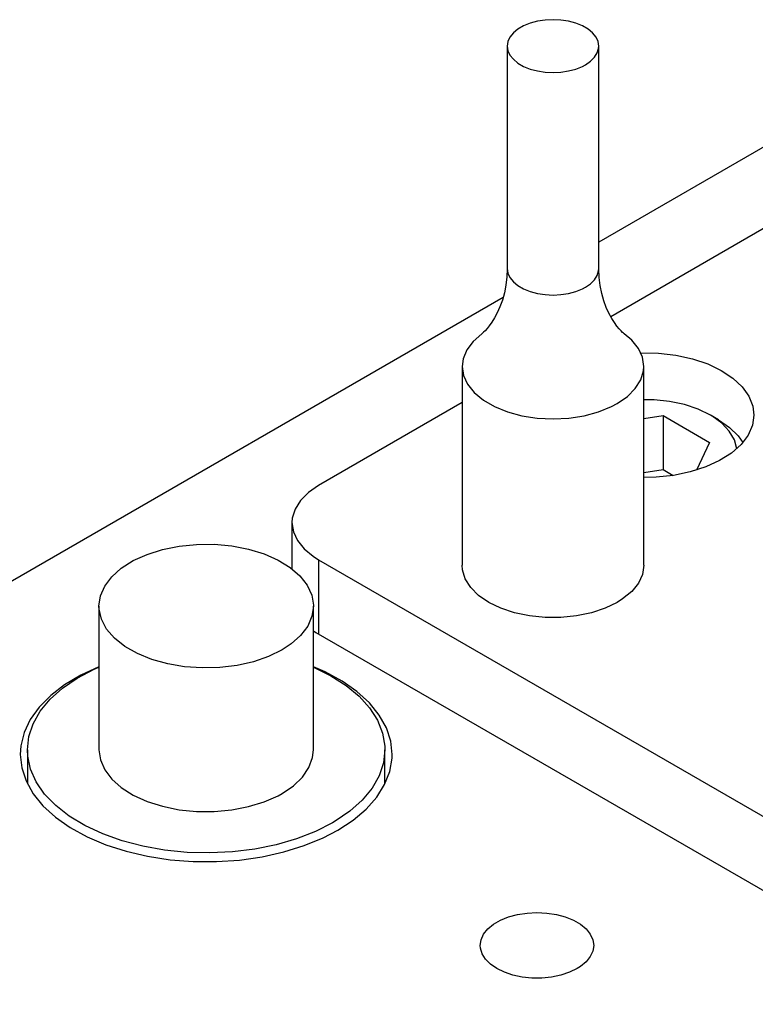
# Model space of a CAD drawing. Header units: inches. Extents: x 3 to 351, y 4 to 271.
# Tile 311 of 530: x 122.28 to 124.3, y 260.95 to 263.66. Entities that reach past the tile are written whole.
import ezdxf

# ---------------------------------------------------------------- set-up
doc = ezdxf.new("R2010")
doc.units = ezdxf.units.IN
doc.header["$LTSCALE"] = 0.5
doc.header["$MEASUREMENT"] = 0
doc.layers.add('DSS', color=7, linetype='Continuous')

msp = doc.modelspace()

# ---------------------------------------------------------------- linework, layer by layer
at = {"layer": 'DSS', "color": 9, "linetype": 'Continuous'}
for p, q in [((123.7243, 263.6565), (123.7031, 263.6532)), ((123.7462, 263.6576), (123.7243, 263.6565)), ((123.768, 263.6565), (123.7462, 263.6576)), ((123.7892, 263.6532), (123.768, 263.6565)), ((123.6496, 263.6316), (123.637, 263.6212)), ((123.6652, 263.6406), (123.6496, 263.6316)), ((123.6832, 263.6478), (123.6652, 263.6406)), ((123.7031, 263.6532), (123.6832, 263.6478)), ((123.8092, 263.6478), (123.7892, 263.6532)), ((123.8271, 263.6406), (123.8092, 263.6478)), ((123.8427, 263.6316), (123.8271, 263.6406)), ((123.8553, 263.6212), (123.8427, 263.6316)), ((123.6278, 263.6097), (123.6221, 263.5975)), ((123.637, 263.6212), (123.6278, 263.6097)), ((123.8646, 263.6097), (123.8553, 263.6212)), ((123.8702, 263.5975), (123.8646, 263.6097)), ((123.6221, 263.5975), (123.6202, 263.5848)), ((123.6202, 263.5848), (123.6202, 262.9725)), ((123.6202, 263.5848), (123.6221, 263.5722)), ((123.8679, 263.566), (123.8717, 263.5785)), ((123.8722, 263.5848), (123.8702, 263.5975)), ((123.8717, 263.5785), (123.8722, 263.5848)), ((123.8722, 262.9725), (123.8722, 263.5848)), ((123.6221, 263.5722), (123.6278, 263.56)), ((123.6278, 263.56), (123.637, 263.5485)), ((123.637, 263.5485), (123.6496, 263.5381)), ((123.8494, 263.5431), (123.8604, 263.5541)), ((123.8604, 263.5541), (123.8679, 263.566)), ((123.6496, 263.5381), (123.6652, 263.5291)), ((123.6652, 263.5291), (123.6832, 263.5218)), ((123.6832, 263.5218), (123.7031, 263.5165)), ((123.7892, 263.5165), (123.8092, 263.5218)), ((123.8092, 263.5218), (123.8271, 263.5291)), ((123.8271, 263.5291), (123.8353, 263.5334)), ((123.8353, 263.5334), (123.8494, 263.5431)), ((123.7031, 263.5165), (123.7243, 263.5132)), ((123.7243, 263.5132), (123.7462, 263.5121)), ((123.7462, 263.5121), (123.768, 263.5132)), ((123.768, 263.5132), (123.7892, 263.5165)), ((123.6202, 262.9723), (123.6192, 262.9495)), ((123.6202, 262.9725), (123.6202, 262.9723)), ((123.8722, 262.9711), (123.8722, 262.9725)), ((123.8732, 262.9482), (123.8722, 262.9711)), ((123.6166, 262.9272), (123.6124, 262.9058)), ((123.6192, 262.9495), (123.6166, 262.9272)), ((123.8759, 262.9258), (123.8732, 262.9482)), ((123.8803, 262.9043), (123.8759, 262.9258)), ((123.6124, 262.9058), (123.6068, 262.8858)), ((123.886, 262.8842), (123.8803, 262.9043)), ((123.6068, 262.8858), (123.6002, 262.8675)), ((123.8928, 262.8659), (123.886, 262.8842)), ((123.5929, 262.8511), (123.5854, 262.8369)), ((123.6002, 262.8675), (123.5929, 262.8511)), ((123.9001, 262.8496), (123.8928, 262.8659)), ((123.9077, 262.8356), (123.9001, 262.8496)), ((123.5709, 262.815), (123.5646, 262.8072)), ((123.5779, 262.8248), (123.5709, 262.815)), ((123.5854, 262.8369), (123.5779, 262.8248)), ((123.9151, 262.8238), (123.9077, 262.8356)), ((123.9221, 262.8142), (123.9151, 262.8238)), ((123.55, 262.7929), (123.5261, 262.7719)), ((123.5503, 262.7931), (123.55, 262.7928)), ((123.552, 262.7944), (123.5503, 262.7931)), ((123.555, 262.7971), (123.552, 262.7944)), ((123.5592, 262.8013), (123.555, 262.7971)), ((123.5646, 262.8072), (123.5592, 262.8013)), ((123.9283, 262.8066), (123.9221, 262.8142)), ((123.9335, 262.8008), (123.9283, 262.8066)), ((123.9375, 262.7969), (123.9335, 262.8008)), ((123.9403, 262.7945), (123.9375, 262.7969)), ((123.9419, 262.7932), (123.9403, 262.7945)), ((123.9423, 262.7928), (123.9419, 262.7932)), ((123.9627, 262.7755), (123.9423, 262.7929)), ((123.5261, 262.7719), (123.5088, 262.7488)), ((123.9811, 262.7527), (123.9627, 262.7755)), ((123.5088, 262.7488), (123.4988, 262.7243)), ((123.9924, 262.7284), (123.9811, 262.7527)), ((123.4988, 262.7243), (123.4962, 262.7034)), ((123.9962, 262.7034), (123.9924, 262.7284)), ((123.4962, 262.7034), (123.4962, 262.156)), ((123.4962, 262.7034), (123.5, 262.6783)), ((123.9876, 262.666), (123.9952, 262.6908)), ((123.9952, 262.6908), (123.9962, 262.7034)), ((123.9962, 262.156), (123.9962, 262.7034)), ((123.5, 262.6783), (123.5112, 262.654)), ((123.5112, 262.654), (123.5296, 262.6312)), ((123.9727, 262.6424), (123.9876, 262.666)), ((123.5296, 262.6312), (123.5546, 262.6106)), ((123.9509, 262.6206), (123.9727, 262.6424)), ((123.5546, 262.6106), (123.5855, 262.5928)), ((123.9069, 262.5928), (123.9229, 262.6013)), ((123.9229, 262.6013), (123.9509, 262.6206)), ((123.5855, 262.5928), (123.6212, 262.5784)), ((123.6212, 262.5784), (123.6607, 262.5677)), ((123.8317, 262.5677), (123.8712, 262.5784)), ((123.8712, 262.5784), (123.9069, 262.5928)), ((123.6607, 262.5677), (123.7027, 262.5612)), ((123.7027, 262.5612), (123.7462, 262.559)), ((123.7462, 262.559), (123.7896, 262.5612)), ((123.7896, 262.5612), (123.8317, 262.5677))]:
    msp.add_line(p, q, dxfattribs=at)
at = {"layer": 'DSS', "color": 132, "linetype": 'Continuous'}
for p, q in [((124.5811, 263.4545), (123.8722, 263.0452)), ((124.3384, 263.0898), (123.9054, 262.8399)), ((123.6089, 262.8932), (120.239, 260.9476)), ((123.9877, 262.7405), (124.0364, 262.7396)), ((124.0364, 262.7396), (124.0842, 262.7341)), ((124.0842, 262.7341), (124.1297, 262.7242)), ((124.1297, 262.7242), (124.1719, 262.7101)), ((124.1719, 262.7101), (124.2094, 262.6922)), ((124.2094, 262.6922), (124.2414, 262.671)), ((124.2414, 262.671), (124.267, 262.6471)), ((124.267, 262.6471), (124.2855, 262.6211)), ((123.4962, 262.6036), (123.1009, 262.3754)), ((124.0243, 262.611), (123.9962, 262.6115)), ((124.0672, 262.6067), (124.0243, 262.611)), ((124.1081, 262.5981), (124.0672, 262.6067)), ((124.1459, 262.5855), (124.1081, 262.5981)), ((124.2855, 262.6211), (124.2963, 262.5937)), ((124.1793, 262.5693), (124.1459, 262.5855)), ((124.2963, 262.5937), (124.2994, 262.5693)), ((123.9962, 262.5597), (124.0492, 262.5679)), ((124.0492, 262.5679), (124.1768, 262.4942)), ((124.0492, 262.5679), (124.0492, 262.4193)), ((124.2014, 262.5565), (124.1793, 262.5693)), ((124.1834, 262.5669), (124.1793, 262.5693)), ((124.2106, 262.5472), (124.1834, 262.5669)), ((124.2014, 262.5565), (124.2319, 262.5356)), ((124.2315, 262.5251), (124.2106, 262.5472)), ((124.2994, 262.5693), (124.2954, 262.5413)), ((124.2454, 262.5013), (124.2315, 262.5251)), ((124.2319, 262.5356), (124.256, 262.5121)), ((124.2954, 262.5413), (124.2835, 262.514)), ((124.1768, 262.4942), (124.1413, 262.4178)), ((124.252, 262.4764), (124.2454, 262.5013)), ((124.256, 262.5121), (124.2689, 262.4937)), ((124.2835, 262.514), (124.2641, 262.4883)), ((124.2376, 262.4647), (124.2048, 262.4439)), ((124.2641, 262.4883), (124.2376, 262.4647)), ((124.2048, 262.4439), (124.1666, 262.4265)), ((123.9962, 262.4111), (124.0492, 262.4193)), ((124.0492, 262.4193), (124.0767, 262.4034)), ((124.1239, 262.4129), (124.078, 262.4035)), ((124.1666, 262.4265), (124.1239, 262.4129)), ((124.03, 262.3987), (123.9962, 262.3979)), ((124.078, 262.4035), (124.03, 262.3987)), ((123.0729, 262.3561), (123.0511, 262.3343)), ((123.1009, 262.3754), (123.0729, 262.3561)), ((123.0511, 262.3343), (123.0362, 262.3107)), ((123.0362, 262.3107), (123.0286, 262.2859)), ((123.0286, 262.2859), (123.0277, 262.2733)), ((123.0277, 262.2733), (123.0277, 262.146)), ((123.0277, 262.2733), (123.0315, 262.2483)), ((123.0315, 262.2483), (123.0428, 262.224)), ((123.0428, 262.224), (123.0612, 262.2012)), ((123.0612, 262.2012), (123.0862, 262.1806)), ((123.0862, 262.1806), (123.1009, 262.1713)), ((123.1009, 262.1713), (124.4267, 261.4058)), ((123.4971, 262.1434), (123.4962, 262.156)), ((123.5047, 262.1186), (123.4971, 262.1434)), ((123.9962, 262.156), (123.9924, 262.1309)), ((123.5196, 262.095), (123.5047, 262.1186)), ((123.9924, 262.1309), (123.9811, 262.1066)), ((123.5414, 262.0732), (123.5196, 262.095)), ((123.9627, 262.0838), (123.9377, 262.0632)), ((123.9811, 262.1066), (123.9627, 262.0838)), ((123.5694, 262.0539), (123.5414, 262.0732)), ((123.9377, 262.0632), (123.9229, 262.0539)), ((123.6028, 262.0377), (123.5694, 262.0539)), ((123.6405, 262.0251), (123.6028, 262.0377)), ((123.8895, 262.0377), (123.8518, 262.0251)), ((123.9229, 262.0539), (123.8895, 262.0377)), ((123.6815, 262.0165), (123.6405, 262.0251)), ((123.7244, 262.0122), (123.6815, 262.0165)), ((123.7679, 262.0122), (123.7244, 262.0122)), ((123.8109, 262.0165), (123.7679, 262.0122)), ((123.8518, 262.0251), (123.8109, 262.0165)), ((123.0868, 261.9755), (123.0938, 261.9712)), ((123.0938, 261.9712), (124.4338, 261.1976)), ((122.4963, 261.8768), (122.4465, 261.8537)), ((123.1195, 261.8623), (123.0868, 261.8768)), ((122.4465, 261.8537), (122.402, 261.8271)), ((123.166, 261.8369), (123.1195, 261.8623)), ((122.402, 261.8271), (122.3636, 261.7976)), ((123.2066, 261.8084), (123.166, 261.8369)), ((122.3636, 261.7976), (122.332, 261.7655)), ((123.2407, 261.7772), (123.2066, 261.8084)), ((122.332, 261.7655), (122.3075, 261.7314)), ((123.2678, 261.7437), (123.2407, 261.7772)), ((122.3075, 261.7314), (122.2905, 261.6958)), ((123.2875, 261.7086), (123.2678, 261.7437)), ((123.2994, 261.6723), (123.2875, 261.7086)), ((122.2905, 261.6958), (122.2814, 261.6592)), ((122.2814, 261.6592), (122.2798, 261.6354)), ((123.3034, 261.6354), (123.2994, 261.6723)), ((122.2798, 261.6354), (122.2837, 261.5986)), ((123.2968, 261.5883), (123.3031, 261.6251)), ((123.3031, 261.6251), (123.3034, 261.6354)), ((122.2837, 261.5986), (122.2957, 261.5623)), ((123.2827, 261.5523), (123.2968, 261.5883)), ((122.2957, 261.5623), (122.3153, 261.5272)), ((123.2609, 261.5176), (123.2827, 261.5523)), ((122.3153, 261.5272), (122.3424, 261.4937)), ((123.2318, 261.4847), (123.2609, 261.5176)), ((122.3424, 261.4937), (122.3766, 261.4625)), ((122.3766, 261.4625), (122.4172, 261.434)), ((123.1958, 261.4542), (123.2318, 261.4847)), ((122.4172, 261.434), (122.4636, 261.4086)), ((123.1535, 261.4265), (123.1958, 261.4542)), ((122.4636, 261.4086), (122.5152, 261.3867)), ((123.0612, 261.3843), (123.1134, 261.4057)), ((123.1134, 261.4057), (123.1535, 261.4265)), ((122.5152, 261.3867), (122.5711, 261.3688)), ((123.0049, 261.3668), (123.0612, 261.3843)), ((122.5711, 261.3688), (122.6304, 261.355)), ((122.6304, 261.355), (122.6922, 261.3456)), ((122.8831, 261.3447), (122.9452, 261.3536)), ((122.9452, 261.3536), (123.0049, 261.3668)), ((122.6922, 261.3456), (122.7556, 261.3407)), ((122.7556, 261.3407), (122.8196, 261.3404)), ((122.8196, 261.3404), (122.8831, 261.3447)), ((123.6238, 261.188), (123.6485, 261.1946)), ((123.6485, 261.1946), (123.6748, 261.1987)), ((123.6748, 261.1987), (123.702, 261.2)), ((123.702, 261.2), (123.7291, 261.1987)), ((123.7291, 261.1987), (123.7554, 261.1946)), ((123.7554, 261.1946), (123.7801, 261.188)), ((123.5666, 261.1549), (123.5823, 261.1678)), ((123.5823, 261.1678), (123.6015, 261.1789)), ((123.6015, 261.1789), (123.6238, 261.188)), ((123.7801, 261.188), (123.8024, 261.1789)), ((123.8024, 261.1789), (123.8217, 261.1678)), ((123.8217, 261.1678), (123.8373, 261.1549)), ((123.5481, 261.1255), (123.5551, 261.1407)), ((123.5551, 261.1407), (123.5666, 261.1549)), ((123.8373, 261.1549), (123.8488, 261.1407)), ((123.8488, 261.1407), (123.8558, 261.1255)), ((123.5457, 261.1098), (123.5481, 261.1255)), ((123.5463, 261.102), (123.5457, 261.1098)), ((123.8558, 261.1255), (123.8582, 261.1098)), ((123.8582, 261.1098), (123.8558, 261.0942)), ((123.551, 261.0865), (123.5463, 261.102)), ((123.5604, 261.0717), (123.551, 261.0865)), ((123.8558, 261.0942), (123.8488, 261.079)), ((123.574, 261.0581), (123.5604, 261.0717)), ((123.5915, 261.046), (123.574, 261.0581)), ((123.8373, 261.0647), (123.8217, 261.0518)), ((123.8488, 261.079), (123.8373, 261.0647)), ((123.6123, 261.0359), (123.5915, 261.046)), ((123.6359, 261.0281), (123.6123, 261.0359)), ((123.6615, 261.0227), (123.6359, 261.0281)), ((123.768, 261.0281), (123.7424, 261.0227)), ((123.7916, 261.0359), (123.768, 261.0281)), ((123.8124, 261.046), (123.7916, 261.0359)), ((123.8217, 261.0518), (123.8124, 261.046)), ((123.6883, 261.02), (123.6615, 261.0227)), ((123.7156, 261.02), (123.6883, 261.02)), ((123.7424, 261.0227), (123.7156, 261.02))]:
    msp.add_line(p, q, dxfattribs=at)
at = {"layer": 'DSS', "color": 96, "linetype": 'Continuous'}
for p, q in [((123.6202, 262.9725), (123.6221, 262.9598)), ((123.6221, 262.9598), (123.6278, 262.9476)), ((123.8604, 262.9417), (123.8679, 262.9536)), ((123.8679, 262.9536), (123.8717, 262.9661)), ((123.8717, 262.9661), (123.8722, 262.9725)), ((123.6278, 262.9476), (123.637, 262.9361)), ((123.637, 262.9361), (123.6496, 262.9257)), ((123.6496, 262.9257), (123.6652, 262.9167)), ((123.8353, 262.921), (123.8494, 262.9307)), ((123.8494, 262.9307), (123.8604, 262.9417)), ((123.6652, 262.9167), (123.6832, 262.9095)), ((123.6832, 262.9095), (123.7031, 262.9041)), ((123.7031, 262.9041), (123.7243, 262.9008)), ((123.7243, 262.9008), (123.7462, 262.8997)), ((123.7462, 262.8997), (123.768, 262.9008)), ((123.768, 262.9008), (123.7892, 262.9041)), ((123.7892, 262.9041), (123.8092, 262.9095)), ((123.8092, 262.9095), (123.8271, 262.9167)), ((123.8271, 262.9167), (123.8353, 262.921)), ((122.629, 262.186), (122.6716, 262.1995)), ((122.6716, 262.1995), (122.7175, 262.2087)), ((122.7175, 262.2087), (122.7653, 262.2135)), ((122.7653, 262.2135), (122.8139, 262.2137)), ((122.8139, 262.2137), (122.8618, 262.2093)), ((122.8618, 262.2093), (122.9079, 262.2004)), ((122.9079, 262.2004), (122.9508, 262.1873)), ((122.558, 262.148), (122.5908, 262.1687)), ((122.5908, 262.1687), (122.629, 262.186)), ((122.9508, 262.1873), (122.9894, 262.1702)), ((122.9894, 262.1702), (123.0227, 262.1498)), ((123.1009, 262.1713), (123.1009, 261.9671)), ((122.5316, 262.1245), (122.558, 262.148)), ((123.0227, 262.1498), (123.0497, 262.1265)), ((122.5122, 262.0988), (122.5316, 262.1245)), ((123.0497, 262.1265), (123.0697, 262.101)), ((122.5003, 262.0716), (122.5122, 262.0988)), ((123.0697, 262.101), (123.0822, 262.0739)), ((122.4963, 262.0437), (122.5003, 262.0716)), ((123.0822, 262.0739), (123.0868, 262.046)), ((122.4963, 262.0437), (122.4963, 261.6483)), ((122.4967, 262.035), (122.4963, 262.0437)), ((122.5031, 262.0072), (122.4967, 262.035)), ((123.0868, 262.0437), (123.0828, 262.0158)), ((123.0868, 262.046), (123.0868, 262.0437)), ((123.0868, 261.6483), (123.0868, 262.0437)), ((122.5174, 261.9804), (122.5031, 262.0072)), ((123.0828, 262.0158), (123.071, 261.9886)), ((122.5391, 261.9553), (122.5174, 261.9804)), ((123.071, 261.9886), (123.0515, 261.9629)), ((122.5676, 261.9326), (122.5391, 261.9553)), ((123.0515, 261.9629), (123.0251, 261.9394)), ((122.6021, 261.9129), (122.5676, 261.9326)), ((123.0004, 261.9232), (122.9633, 261.905)), ((123.0251, 261.9394), (123.0004, 261.9232)), ((122.6418, 261.8968), (122.6021, 261.9129)), ((122.6856, 261.8846), (122.6418, 261.8968)), ((122.9633, 261.905), (122.9216, 261.8906)), ((122.4366, 261.8451), (122.4828, 261.8696)), ((122.4828, 261.8696), (122.4963, 261.8756)), ((122.7322, 261.8767), (122.6856, 261.8846)), ((122.7804, 261.8733), (122.7322, 261.8767)), ((122.8289, 261.8746), (122.7804, 261.8733)), ((122.8764, 261.8804), (122.8289, 261.8746)), ((122.9216, 261.8906), (122.8764, 261.8804)), ((123.0868, 261.8756), (123.1345, 261.8521)), ((122.3961, 261.8174), (122.4366, 261.8451)), ((123.1345, 261.8521), (123.1766, 261.8252)), ((122.3621, 261.787), (122.3961, 261.8174)), ((123.1766, 261.8252), (123.2125, 261.7955)), ((122.335, 261.7544), (122.3621, 261.787)), ((123.2125, 261.7955), (123.2415, 261.7634)), ((123.2415, 261.7634), (123.2632, 261.7295)), ((122.3154, 261.72), (122.335, 261.7544)), ((122.3034, 261.6844), (122.3154, 261.72)), ((123.2632, 261.7295), (123.2772, 261.6942)), ((122.2994, 261.6483), (122.3034, 261.6844)), ((123.2772, 261.6942), (123.2834, 261.6581)), ((123.2834, 261.6581), (123.2837, 261.6483)), ((122.2994, 261.6483), (122.2994, 261.5543)), ((122.3003, 261.631), (122.2994, 261.6483)), ((122.3081, 261.5951), (122.3003, 261.631)), ((122.4963, 261.6483), (122.5003, 261.6204)), ((123.0744, 261.5993), (123.0845, 261.6267)), ((123.0845, 261.6267), (123.0868, 261.6483)), ((123.2837, 261.6483), (123.2797, 261.6122)), ((123.2837, 261.5543), (123.2837, 261.6483)), ((122.3238, 261.56), (122.3081, 261.5951)), ((122.5003, 261.6204), (122.5122, 261.5932)), ((123.0567, 261.5732), (123.0744, 261.5993)), ((123.2797, 261.6122), (123.2678, 261.5766)), ((122.5122, 261.5932), (122.5316, 261.5675)), ((123.0318, 261.5491), (123.0567, 261.5732)), ((123.2678, 261.5766), (123.2481, 261.5422)), ((122.347, 261.5264), (122.3238, 261.56)), ((122.5316, 261.5675), (122.558, 261.544)), ((122.558, 261.544), (122.5908, 261.5233)), ((123.0004, 261.5278), (123.0318, 261.5491)), ((123.2481, 261.5422), (123.221, 261.5096)), ((122.3775, 261.4948), (122.347, 261.5264)), ((122.5908, 261.5233), (122.629, 261.506)), ((122.9508, 261.5047), (122.9894, 261.5218)), ((122.9894, 261.5218), (123.0004, 261.5278)), ((122.4147, 261.4656), (122.3775, 261.4948)), ((122.629, 261.506), (122.6716, 261.4925)), ((122.6716, 261.4925), (122.7175, 261.4833)), ((122.8618, 261.4827), (122.9079, 261.4916)), ((122.9079, 261.4916), (122.9508, 261.5047)), ((123.221, 261.5096), (123.187, 261.4792)), ((122.458, 261.4394), (122.4147, 261.4656)), ((122.7175, 261.4833), (122.7653, 261.4785)), ((122.7653, 261.4785), (122.8139, 261.4783)), ((122.8139, 261.4783), (122.8618, 261.4827)), ((123.187, 261.4792), (123.1465, 261.4515)), ((122.5067, 261.4166), (122.458, 261.4394)), ((123.1395, 261.4474), (123.0925, 261.4235)), ((123.1465, 261.4515), (123.1395, 261.4474)), ((122.56, 261.3976), (122.5067, 261.4166)), ((123.0925, 261.4235), (123.0405, 261.4032)), ((122.6171, 261.3826), (122.56, 261.3976)), ((122.6771, 261.372), (122.6171, 261.3826)), ((122.9845, 261.3869), (122.9253, 261.3749)), ((123.0405, 261.4032), (122.9845, 261.3869)), ((122.7389, 261.3658), (122.6771, 261.372)), ((122.8015, 261.3642), (122.7389, 261.3658)), ((122.864, 261.3673), (122.8015, 261.3642)), ((122.9253, 261.3749), (122.864, 261.3673))]:
    msp.add_line(p, q, dxfattribs=at)

doc.saveas('drawing.dxf')
